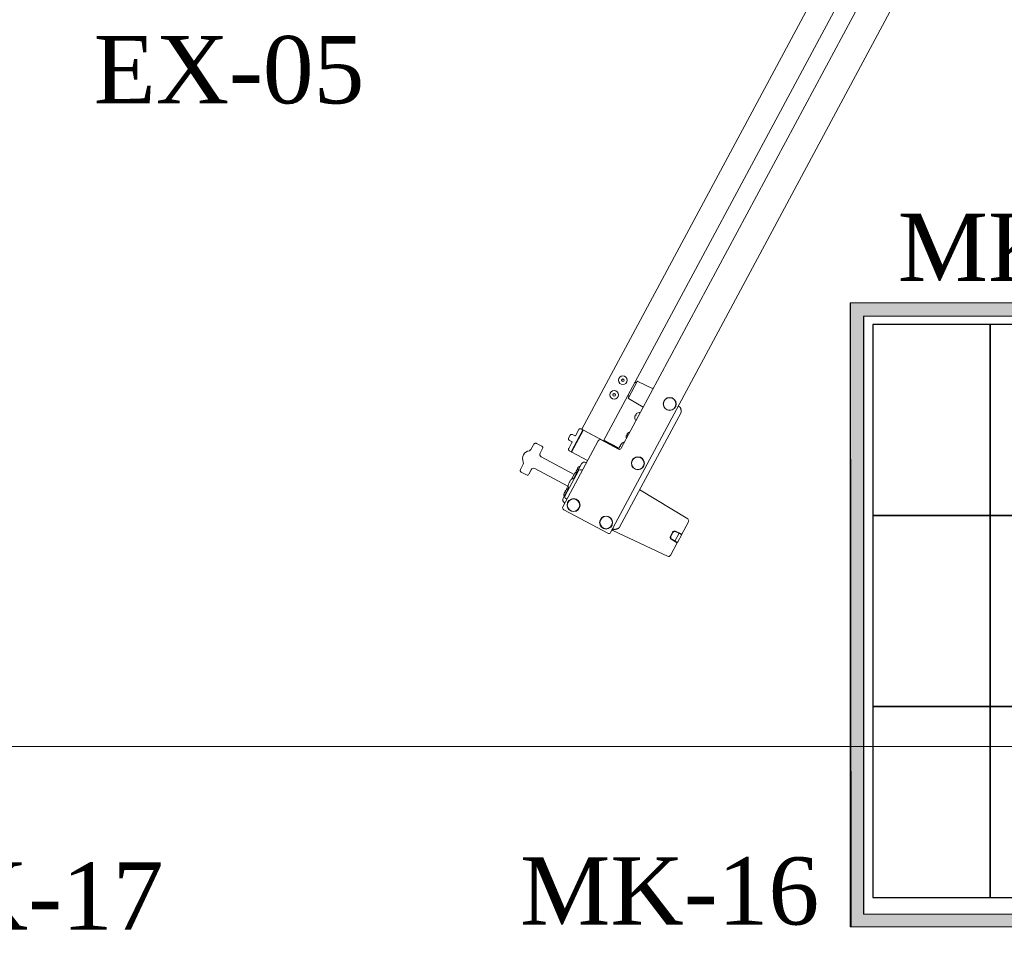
# Model space of a CAD drawing. Extents: x 3940905 to 4145695, y 925352 to 1109797.
# Tile 1048 of 1056: x 4065724 to 4066631, y 1100115 to 1100976. Entities that reach past the tile are written whole.
import ezdxf

# ---------------------------------------------------------------- set-up
doc = ezdxf.new("R2010")
doc.units = 0
doc.header["$LTSCALE"] = 750
doc.header["$MEASUREMENT"] = 0
doc.linetypes.add('DASHED', pattern=[0.75, 0.5, -0.25])
doc.layers.add('CKD Equipments', color=252, linetype='CONTINUOUS', lineweight=0)
doc.layers.add('DIMENSIONS', color=251, linetype='CONTINUOUS', lineweight=5)
for name, color, linetype in [('CKD-Hood', 1, 'CONTINUOUS'), ('PDF_A - TEXT', 7, 'CONTINUOUS'), ('PDF_CKD Equipments', 252, 'CONTINUOUS'), ('PDF_EQUI.', 7, 'CONTINUOUS')]:
    doc.layers.add(name, color=color, linetype=linetype)
doc.styles.add('CKD_Dimension Text', font='BOOKOS.TTF')

msp = doc.modelspace()

# ---------------------------------------------------------------- hatches: boundary and pattern name
at = {"layer": 'DIMENSIONS'}
h = msp.add_hatch(color=3, dxfattribs=at)
h.dxf.hatch_style = 1
h.paths.add_polyline_path([(4066865.05, 1100140.1), (4066489.55, 1100140.1), (4066489.55, 1100715.06), (4066865.05, 1100715.06)])
h.paths.add_polyline_path([(4066852.84, 1100151.81), (4066501.76, 1100151.81), (4066501.76, 1100702.85), (4066852.84, 1100702.85)], flags=16)

# ---------------------------------------------------------------- linework, layer by layer
at = {"layer": 'CKD Equipments', "color": 7, "linetype": 'Continuous'}
for p, q in [((4066612.47, 1101144.56, 1431.4), (4066268.73, 1100503.62, 1431.4)), ((4066242.06, 1100598.63, 1431.4), (4066526.42, 1101128.85, 1431.4)), ((4066262.23, 1100587.96, 1431.4), (4066546.53, 1101118.07, 1431.4)), ((4066561.19, 1101108.18, 1431.4), (4066278.56, 1100581.18, 1431.4)), ((4066285.04, 1100627.66, 1431.4), (4066293.06, 1100642.6, 1431.4)), ((4066293.71, 1100642.82, 1431.4), (4066307.94, 1100635.97, 1431.4)), ((4066306.89, 1100636.59, 1431.4), (4066306.77, 1100636.65, 1431.4)), ((4066298.8, 1100618.93, 1431.4), (4066285.23, 1100626.99, 1431.4)), ((4066331.12, 1100619.95, 1431.4), (4066332.54, 1100619.12, 1431.4)), ((4066331.61, 1100619.67, 1431.4), (4066331.12, 1100619.95, 1431.4)), ((4066331.61, 1100619.67, 1431.4), (4066331.7, 1100619.61, 1431.4)), ((4066276.94, 1100508.35, 1431.4), (4066333.61, 1100614.01, 1431.4)), ((4066290.88, 1100609.41, 1431.4), (4066290.91, 1100609.4, 1431.4)), ((4066291.28, 1100611.24, 1431.4), (4066291.76, 1100610.98, 1431.4)), ((4066291.91, 1100606.93, 1431.4), (4066291.73, 1100607.02, 1431.4)), ((4066292.24, 1100611.86, 1431.4), (4066291.75, 1100612.12, 1431.4)), ((4066293.09, 1100613.45, 1431.4), (4066293.06, 1100613.46, 1431.4)), ((4066295.69, 1100613.98, 1431.4), (4066295.52, 1100614.08, 1431.4)), ((4066243.17, 1100598.04, 1431.4), (4066232.42, 1100577.99, 1431.4)), ((4066232.89, 1100578.02, 1431.4), (4066243.4, 1100597.63, 1431.4)), ((4066239.38, 1100598.37, 1431.4), (4066236.36, 1100592.75, 1431.4)), ((4066241, 1100593.67, 1431.4), (4066243.12, 1100597.63, 1431.4)), ((4066241.26, 1100593.74, 1431.4), (4066243.2, 1100597.37, 1431.4)), ((4066243.17, 1100598.04, 1431.4), (4066241.41, 1100598.98, 1431.4)), ((4066243.74, 1100597.73, 1431.4), (4066276.46, 1100580.18, 1431.4)), ((4066276.77, 1100580.16, 1431.4), (4066243.8, 1100597.84, 1431.4)), ((4066230.03, 1100590.47, 1431.4), (4066231.45, 1100593.11, 1431.4)), ((4066232.85, 1100587.26, 1431.4), (4066230.65, 1100588.44, 1431.4)), ((4066233.48, 1100593.73, 1431.4), (4066235.69, 1100592.55, 1431.4)), ((4066240.78, 1100593.24, 1431.4), (4066241, 1100593.66, 1431.4)), ((4066259.99, 1100588.87, 1431.4), (4066275.85, 1100580.37, 1431.4)), ((4066262.58, 1100588.62, 1431.4), (4066276.5, 1100581.15, 1431.4)), ((4066282.99, 1100591.52, 1431.4), (4066283.02, 1100591.5, 1431.4)), ((4066283.38, 1100593.35, 1431.4), (4066283.87, 1100593.09, 1431.4)), ((4066284.34, 1100593.97, 1431.4), (4066283.86, 1100594.23, 1431.4)), ((4066285.19, 1100595.56, 1431.4), (4066285.16, 1100595.57, 1431.4)), ((4066195.29, 1100579.96, 1431.4), (4066197.61, 1100584.28, 1431.4)), ((4066198.67, 1100585.41, 1431.4), (4066198.95, 1100585.58, 1431.4)), ((4066198.95, 1100585.58, 1431.4), (4066198.97, 1100585.59, 1431.4)), ((4066200.45, 1100585.63, 1431.4), (4066205.41, 1100582.97, 1431.4)), ((4066206.03, 1100580.93, 1431.4), (4066203.76, 1100576.7, 1431.4)), ((4066206.03, 1100580.93, 1431.4), (4066206.03, 1100580.95, 1431.4)), ((4066224.67, 1100527.25, 1431.4), (4066257.28, 1100588.06, 1431.4)), ((4066233.05, 1100586.58, 1431.4), (4066230.04, 1100580.96, 1431.4)), ((4066233.83, 1100580.51, 1431.4), (4066232.46, 1100577.96, 1431.4)), ((4066232.73, 1100578.25, 1431.4), (4066234.86, 1100582.22, 1431.4)), ((4066234.94, 1100581.96, 1431.4), (4066232.99, 1100578.33, 1431.4)), ((4066234.24, 1100581.27, 1431.4), (4066234.27, 1100581.34, 1431.4)), ((4066234.86, 1100582.21, 1431.4), (4066235.09, 1100582.63, 1431.4)), ((4066276.37, 1100580.52, 1431.4), (4066262.29, 1100588.07, 1431.4)), ((4066276.47, 1100581.11, 1431.4), (4066276.48, 1100581.11, 1431.4)), ((4066278.65, 1100585.16, 1431.4), (4066278.64, 1100585.17, 1431.4)), ((4066235.1, 1100557.06, 1431.4), (4066204.78, 1100573.32, 1431.4)), ((4066232.46, 1100577.96, 1431.4), (4066230.65, 1100578.93, 1431.4)), ((4066232.93, 1100577.57, 1431.4), (4066247.47, 1100569.77, 1431.4)), ((4066247.53, 1100569.88, 1431.4), (4066232.99, 1100577.68, 1431.4)), ((4066185.82, 1100562.31, 1431.4), (4066188.14, 1100566.62, 1431.4)), ((4066195.53, 1100561.37, 1431.4), (4066193.27, 1100557.14, 1431.4)), ((4066229.23, 1100546.13, 1431.4), (4066198.92, 1100562.39, 1431.4)), ((4066241.99, 1100566.75, 1431.4), (4066234.9, 1100553.52, 1431.4)), ((4066237.58, 1100561.57, 1431.4), (4066237.88, 1100561.4, 1431.4)), ((4066238.36, 1100562.28, 1431.4), (4066238.05, 1100562.45, 1431.4)), ((4066239.3, 1100564.05, 1431.4), (4066239.29, 1100564.06, 1431.4)), ((4066241.71, 1100561.21, 1431.4), (4066242.63, 1100560.74, 1431.4)), ((4066246.02, 1100567.99, 1431.4), (4066246.41, 1100567.79, 1431.4)), ((4066185.48, 1100560.47, 1431.4), (4066185.47, 1100560.8, 1431.4)), ((4066185.48, 1100560.47, 1431.4), (4066185.48, 1100560.44, 1431.4)), ((4066191.23, 1100556.53, 1431.4), (4066186.27, 1100559.19, 1431.4)), ((4066239.03, 1100560.38, 1431.4), (4066226.76, 1100537.5, 1431.4)), ((4066232.05, 1100552, 1431.4), (4066232.04, 1100552.01, 1431.4)), ((4066235.76, 1100558.3, 1431.4), (4066232.74, 1100552.68, 1431.4)), ((4066235.26, 1100553.34, 1431.4), (4066235, 1100553.48, 1431.4)), ((4066236.92, 1100559.65, 1431.4), (4066236.94, 1100559.64, 1431.4)), ((4066230.18, 1100544.73, 1431.4), (4066224.98, 1100535.03, 1431.4)), ((4066228.11, 1100543.17, 1431.4), (4066228.09, 1100543.18, 1431.4)), ((4066229.69, 1100546.99, 1431.4), (4066228.57, 1100544.9, 1431.4)), ((4066229.86, 1100547.95, 1431.4), (4066229.87, 1100547.95, 1431.4)), ((4066230.53, 1100544.53, 1431.4), (4066230.27, 1100544.67, 1431.4)), ((4066295.49, 1100542.94, 1431.4), (4066339.69, 1100516.17, 1431.4)), ((4066225.73, 1100538.77, 1431.4), (4066225.74, 1100538.77, 1431.4)), ((4066226.38, 1100540.69, 1431.4), (4066226.69, 1100540.53, 1431.4)), ((4066227.16, 1100541.41, 1431.4), (4066226.86, 1100541.57, 1431.4)), ((4066227.54, 1100534.81, 1431.4), (4066228.45, 1100534.3, 1431.4)), ((4066226.17, 1100530.99, 1431.4), (4066226.56, 1100530.78, 1431.4)), ((4066266.02, 1100502.8, 1431.4), (4066225.48, 1100524.54, 1431.4)), ((4066270.58, 1100506.02, 1431.4), (4066271.07, 1100506.92, 1431.4)), ((4066271.07, 1100506.92, 1431.4), (4066270.62, 1100507.14, 1431.4)), ((4066270.62, 1100507.14, 1431.4), (4066272.09, 1100506.42, 1431.4)), ((4066333.9, 1100501.36, 1431.4), (4066340.42, 1100513.51, 1431.4)), ((4066321.17, 1100481.63, 1431.4), (4066270.81, 1100505.33, 1431.4)), ((4066323.78, 1100500.15, 1431.4), (4066325.71, 1100503.75, 1431.4)), ((4066324.26, 1100500, 1431.4), (4066326.1, 1100503.43, 1431.4)), ((4066330.03, 1100494.15, 1431.4), (4066324.5, 1100497.5, 1431.4)), ((4066324.92, 1100501.75, 1431.4), (4066325.01, 1100501.91, 1431.4)), ((4066328.16, 1100496.15, 1431.4), (4066331.46, 1100502.31, 1431.4)), ((4066334.17, 1100501.86, 1431.4), (4066328.32, 1100504.61, 1431.4)), ((4066328.78, 1100504.26, 1431.4), (4066331.48, 1100502.87, 1431.4)), ((4066333.87, 1100500.98, 1431.4), (4066330.6, 1100494.89, 1431.4)), ((4066333.67, 1100501.65, 1431.4), (4066331.48, 1100502.87, 1431.4)), ((4066332.47, 1100502.32, 1431.4), (4066332.58, 1100502.26, 1431.4)), ((4066333.01, 1100502.02, 1431.4), (4066333.17, 1100502.33, 1431.4)), ((4066333.23, 1100502.22, 1431.4), (4066333.09, 1100501.97, 1431.4)), ((4066333.96, 1100501.89, 1431.4), (4066333.25, 1100502.26, 1431.4)), ((4066333.78, 1100501.56, 1431.4), (4066333.99, 1100501.94, 1431.4)), ((4066323.78, 1100482.49, 1431.4), (4066330.3, 1100494.64, 1431.4)), ((4066327.7, 1100495.82, 1431.4), (4066325.05, 1100497.3, 1431.4)), ((4066327.7, 1100495.82, 1431.4), (4066329.93, 1100494.68, 1431.4)), ((4066328.82, 1100495.25, 1431.4), (4066328.71, 1100495.3, 1431.4)), ((4066329.09, 1100494.71, 1431.4), (4066329.25, 1100495.02, 1431.4)), ((4066329.34, 1100494.98, 1431.4), (4066329.19, 1100494.69, 1431.4)), ((4066329.89, 1100494.31, 1431.4), (4066329.19, 1100494.69, 1431.4)), ((4066329.86, 1100494.25, 1431.4), (4066329.89, 1100494.31, 1431.4)), ((4066329.94, 1100494.4, 1431.4), (4066330.07, 1100494.64, 1431.4))]:
    msp.add_line(p, q, dxfattribs=at)
for centre, radius in [((4066280, 1100643.78, 1431.4), 4), ((4066280, 1100643.78, 1431.4), 1.25), ((4066280, 1100643.78, 1431.4), 1.15), ((4066272, 1100630.32, 1431.4), 4), ((4066272, 1100630.32, 1431.4), 1.25), ((4066272, 1100630.32, 1431.4), 1.15), ((4066323.12, 1100621.96, 1431.4), 6), ((4066323.12, 1100621.96, 1431.4), 5.75), ((4066293.82, 1100567.33, 1431.4), 6), ((4066293.82, 1100567.33, 1431.4), 5.75), ((4066234.55, 1100528.76, 1431.4), 6), ((4066234.55, 1100528.76, 1431.4), 5.75), ((4066264.52, 1100512.69, 1431.4), 6), ((4066264.52, 1100512.69, 1431.4), 5.75)]:
    msp.add_circle(centre, radius, dxfattribs=at)
for centre, radius, start, end in [((4066293.5, 1100642.37, 1431.4), 0.5, 64.2949, 151.7949), ((4066292.02, 1100638.65, 1431.4), 3, 80.43456, 111.84854), ((4066287.76, 1100630.71, 1431.4), 3, 191.74127, 223.15524), ((4066285.48, 1100627.42, 1431.4), 0.5, 151.7949, 239.2949), ((4066295.68, 1100609.68, 1431.4), 4.8, 183.16761, 211.49372), ((4066295.65, 1100609.67, 1431.4), 4.75, 178.47615, 179.80232), ((4066295.65, 1100609.67, 1431.4), 4.75, 179.80229, 180.76327), ((4066295.66, 1100609.67, 1431.4), 4.75, 180.7636, 183.32898), ((4066295.64, 1100609.67, 1431.4), 4.73, 175.11237, 176.3671), ((4066295.64, 1100609.67, 1431.4), 4.74, 176.36708, 177.33511), ((4066295.65, 1100609.67, 1431.4), 4.74, 177.33512, 178.4761), ((4066295.63, 1100609.67, 1431.4), 4.73, 174.34228, 175.11228), ((4066295.63, 1100609.67, 1431.4), 4.72, 172.79744, 174.34246), ((4066295.62, 1100609.67, 1431.4), 4.72, 172.313, 172.79716), ((4066295.61, 1100609.68, 1431.4), 4.7, 170.26049, 172.31364), ((4066295.59, 1100609.68, 1431.4), 4.68, 169.17217, 170.25995), ((4066295.57, 1100609.68, 1431.4), 4.67, 168.18978, 169.17211), ((4066295.54, 1100609.69, 1431.4), 4.64, 166.11248, 168.19127), ((4066292.91, 1100610.08, 1431.4), 2.01, 157.05341, 159.06899), ((4066292.9, 1100610.09, 1431.4), 1.98, 156.39578, 157.05068), ((4066292.88, 1100610.1, 1431.4), 1.97, 155.01159, 156.39647), ((4066292.87, 1100610.1, 1431.4), 1.96, 154.17138, 155.01081), ((4066292.87, 1100610.11, 1431.4), 1.96, 152.94942, 154.17153), ((4066292.86, 1100610.11, 1431.4), 1.95, 150.86908, 152.94903), ((4066292.87, 1100610.11, 1431.4), 1.95, 149.79852, 150.86879), ((4066292.87, 1100610.1, 1431.4), 1.96, 148.77211, 149.79849), ((4066292.88, 1100610.1, 1431.4), 1.97, 147.50888, 148.7716), ((4066292.89, 1100610.09, 1431.4), 1.98, 146.65768, 147.50925), ((4066292.91, 1100610.08, 1431.4), 2.01, 144.52049, 146.65475), ((4066291.92, 1100607.38, 1431.4), 0.4, 211.49372, 241.7949), ((4066293.62, 1100611.41, 1431.4), 2.01, 156.93507, 159.06929), ((4066295.32, 1100609.64, 1431.4), 3.8, 144.23002, 159.35978), ((4066293.6, 1100611.42, 1431.4), 1.98, 156.08051, 156.93216), ((4066293.59, 1100611.42, 1431.4), 1.97, 154.81826, 156.08087), ((4066293.58, 1100611.43, 1431.4), 1.96, 153.79124, 154.81775), ((4066293.58, 1100611.43, 1431.4), 1.95, 152.72108, 153.79121), ((4066293.57, 1100611.43, 1431.4), 1.95, 151.59541, 152.72079), ((4066293.57, 1100611.43, 1431.4), 1.95, 150.64083, 151.59536), ((4066293.58, 1100611.43, 1431.4), 1.95, 149.41821, 150.64044), ((4066293.58, 1100611.42, 1431.4), 1.96, 148.57903, 149.41838), ((4066293.59, 1100611.42, 1431.4), 1.97, 147.1933, 148.57825), ((4066293.6, 1100611.41, 1431.4), 1.98, 146.53914, 147.19401), ((4066293.62, 1100611.4, 1431.4), 2.01, 144.52081, 146.5364), ((4066295.4, 1100609.43, 1431.4), 4.64, 135.39853, 137.47732), ((4066295.43, 1100609.41, 1431.4), 4.67, 134.41769, 135.40002), ((4066295.44, 1100609.4, 1431.4), 4.68, 133.32985, 134.41763), ((4066295.45, 1100609.38, 1431.4), 4.7, 131.27616, 133.32932), ((4066296.56, 1100609.2, 1431.4), 4.8, 207.8594, 208.50899), ((4066295.46, 1100609.37, 1431.4), 4.72, 130.79265, 131.2768), ((4066295.46, 1100609.37, 1431.4), 4.72, 129.24734, 130.79236), ((4066295.47, 1100609.36, 1431.4), 4.73, 128.47752, 129.24752), ((4066295.47, 1100609.36, 1431.4), 4.73, 127.2227, 128.47744), ((4066295.47, 1100609.35, 1431.4), 4.74, 126.2547, 127.22272), ((4066295.48, 1100609.35, 1431.4), 4.74, 125.1137, 126.25468), ((4066295.48, 1100609.35, 1431.4), 4.75, 123.78749, 125.11365), ((4066295.48, 1100609.35, 1431.4), 4.75, 122.82653, 123.78752), ((4066295.48, 1100609.34, 1431.4), 4.75, 120.26082, 122.8262), ((4066295.49, 1100609.33, 1431.4), 4.8, 92.09608, 120.42219), ((4066295.33, 1100613.72, 1431.4), 0.4, 61.7949, 92.09608), ((4066296.37, 1100608.85, 1431.4), 4.8, 95.08081, 95.7304), ((4066241.25, 1100593.39, 1431.4), 0.499, 165.12151, 169.71277), ((4066241.25, 1100593.39, 1431.4), 0.503, 152.81737, 165.12517), ((4066259.04, 1100587.11, 1431.4), 2, 61.7949, 151.7949), ((4066287.78, 1100591.78, 1431.4), 4.8, 183.16761, 200.97873), ((4066287.75, 1100591.78, 1431.4), 4.74, 176.36708, 177.33511), ((4066287.75, 1100591.78, 1431.4), 4.74, 177.33512, 178.4761), ((4066287.76, 1100591.78, 1431.4), 4.75, 178.47615, 179.80232), ((4066287.76, 1100591.78, 1431.4), 4.75, 179.80229, 180.76327), ((4066287.76, 1100591.78, 1431.4), 4.75, 180.7636, 183.32898), ((4066287.74, 1100591.78, 1431.4), 4.73, 175.11237, 176.3671), ((4066287.73, 1100591.78, 1431.4), 4.72, 172.79744, 174.34246), ((4066287.74, 1100591.78, 1431.4), 4.73, 174.34228, 175.11228), ((4066287.71, 1100591.78, 1431.4), 4.7, 170.26049, 172.31364), ((4066287.72, 1100591.78, 1431.4), 4.72, 172.313, 172.79716), ((4066287.69, 1100591.79, 1431.4), 4.68, 169.17217, 170.25995), ((4066287.68, 1100591.79, 1431.4), 4.67, 168.18978, 169.17211), ((4066287.65, 1100591.79, 1431.4), 4.64, 166.11248, 168.19127), ((4066285.02, 1100592.19, 1431.4), 2.01, 157.05341, 159.06899), ((4066285, 1100592.2, 1431.4), 1.98, 156.39578, 157.05068), ((4066284.99, 1100592.2, 1431.4), 1.97, 155.01159, 156.39647), ((4066284.98, 1100592.21, 1431.4), 1.96, 154.17138, 155.01081), ((4066284.97, 1100592.21, 1431.4), 1.96, 152.94942, 154.17153), ((4066284.97, 1100592.21, 1431.4), 1.95, 150.86908, 152.94903), ((4066284.97, 1100592.21, 1431.4), 1.95, 149.79852, 150.86879), ((4066284.98, 1100592.21, 1431.4), 1.96, 148.77211, 149.79849), ((4066284.99, 1100592.2, 1431.4), 1.97, 147.50888, 148.7716), ((4066285, 1100592.2, 1431.4), 1.98, 146.65768, 147.50925), ((4066285.02, 1100592.18, 1431.4), 2.01, 144.52049, 146.65475), ((4066285.73, 1100593.51, 1431.4), 2.01, 156.93507, 159.06929), ((4066287.42, 1100591.75, 1431.4), 3.8, 144.23002, 159.35978), ((4066285.71, 1100593.52, 1431.4), 1.98, 156.08051, 156.93216), ((4066285.7, 1100593.53, 1431.4), 1.97, 154.81826, 156.08087), ((4066285.69, 1100593.53, 1431.4), 1.96, 153.79124, 154.81775), ((4066285.68, 1100593.53, 1431.4), 1.95, 152.72108, 153.79121), ((4066285.68, 1100593.54, 1431.4), 1.95, 151.59541, 152.72079), ((4066285.68, 1100593.54, 1431.4), 1.95, 150.64083, 151.59536), ((4066285.68, 1100593.53, 1431.4), 1.95, 149.41821, 150.64044), ((4066285.69, 1100593.53, 1431.4), 1.96, 148.57903, 149.41838), ((4066285.7, 1100593.52, 1431.4), 1.97, 147.1933, 148.57825), ((4066285.71, 1100593.52, 1431.4), 1.98, 146.53914, 147.19401), ((4066285.73, 1100593.51, 1431.4), 2.01, 144.52081, 146.5364), ((4066287.51, 1100591.54, 1431.4), 4.64, 135.39853, 137.47732), ((4066287.53, 1100591.51, 1431.4), 4.67, 134.41769, 135.40002), ((4066287.54, 1100591.5, 1431.4), 4.68, 133.32985, 134.41763), ((4066287.56, 1100591.49, 1431.4), 4.7, 131.27616, 133.32932), ((4066287.56, 1100591.48, 1431.4), 4.72, 130.79265, 131.2768), ((4066287.57, 1100591.47, 1431.4), 4.72, 129.24734, 130.79236), ((4066287.57, 1100591.47, 1431.4), 4.73, 128.47752, 129.24752), ((4066287.58, 1100591.46, 1431.4), 4.73, 127.2227, 128.47744), ((4066287.58, 1100591.46, 1431.4), 4.74, 126.2547, 127.22272), ((4066287.58, 1100591.46, 1431.4), 4.74, 125.1137, 126.25468), ((4066287.58, 1100591.45, 1431.4), 4.75, 123.78749, 125.11365), ((4066287.59, 1100591.45, 1431.4), 4.75, 122.82653, 123.78752), ((4066287.59, 1100591.45, 1431.4), 4.75, 120.26082, 122.8262), ((4066287.59, 1100591.43, 1431.4), 4.8, 102.61107, 120.42219), ((4066193.53, 1100580.91, 1431.4), 2, 278.9795, 331.7949), ((4066200.25, 1100582.86, 1431.4), 3, 121.7949, 151.7949), ((4066235.08, 1100581.81, 1431.4), 1.8, 224.25859, 229.20386), ((4066235.08, 1100581.81, 1431.4), 1, 208.9408, 218.69495), ((4066238.03, 1100585.52, 1431.4), 5.62, 227.5493, 229.12408), ((4066235.22, 1100582.15, 1431.4), 0.504, 133.91398, 150.7586), ((4066276.79, 1100582.13, 1431.4), 2, 241.7949, 331.7949), ((4066285.3, 1100578.99, 1431.4), 9.08, 166.46251, 171.11205), ((4066285.17, 1100578.97, 1431.4), 8.95, 164.70147, 166.18926), ((4066285.17, 1100578.97, 1431.4), 8.95, 156.45558, 164.69668), ((4066285.16, 1100578.98, 1431.4), 8.94, 155.14519, 156.44962), ((4066285.3, 1100578.99, 1431.4), 8.79, 149.18589, 154.40391), ((4066285.23, 1100579.11, 1431.4), 8.94, 147.14019, 148.44461), ((4066285.24, 1100579.1, 1431.4), 8.95, 138.89313, 147.13423), ((4066285.24, 1100579.11, 1431.4), 8.95, 137.40054, 138.88834), ((4066285.3, 1100578.99, 1431.4), 9.08, 123.19284, 137.1273), ((4066281.01, 1100585.54, 1431.4), 1.25, 66.70917, 123.19284), ((4066195.01, 1100571.52, 1431.4), 7.5, 98.9795, 204.6103), ((4066205.96, 1100575.52, 1431.4), 2.5, 151.7949, 241.7949), ((4066188.47, 1100560.89, 1431.4), 3, 151.7949, 181.7949), ((4066186.38, 1100567.57, 1431.4), 2, 331.7949, 24.6103), ((4066197.74, 1100560.19, 1431.4), 2.5, 61.7949, 151.7949), ((4066243.98, 1100558.51, 1431.4), 7.14, 160.09298, 160.64895), ((4066244.04, 1100558.49, 1431.4), 7.19, 158.54137, 160.09141), ((4066241.14, 1100559.37, 1431.4), 4.18, 154.21867, 155.17957), ((4066241.17, 1100559.36, 1431.4), 4.21, 153.91056, 154.21968), ((4066241.19, 1100559.35, 1431.4), 4.24, 153.27161, 153.91026), ((4066241.21, 1100559.34, 1431.4), 4.26, 152.88597, 153.27192), ((4066241.22, 1100559.33, 1431.4), 4.27, 152.33073, 152.88589), ((4066241.23, 1100559.33, 1431.4), 4.28, 151.38808, 152.33089), ((4066241.22, 1100559.33, 1431.4), 4.27, 150.90265, 151.38819), ((4066241.21, 1100559.34, 1431.4), 4.26, 150.43101, 150.90265), ((4066241.2, 1100559.34, 1431.4), 4.24, 149.84651, 150.43122), ((4066241.18, 1100559.36, 1431.4), 4.22, 149.4436, 149.84633), ((4066241.14, 1100559.38, 1431.4), 4.18, 148.41041, 149.44473), ((4066244.43, 1100558.46, 1431.4), 7.18, 147.80248, 155.78732), ((4066241.85, 1100560.69, 1431.4), 4.18, 154.14506, 155.1794), ((4066241.88, 1100560.68, 1431.4), 4.22, 153.74349, 154.14619), ((4066241.9, 1100560.67, 1431.4), 4.24, 153.15855, 153.74332), ((4066241.92, 1100560.66, 1431.4), 4.26, 152.68719, 153.15876), ((4066241.93, 1100560.65, 1431.4), 4.27, 152.20157, 152.68718), ((4066241.94, 1100560.65, 1431.4), 4.28, 151.69199, 152.20169), ((4066241.93, 1100560.65, 1431.4), 4.28, 151.25889, 151.69198), ((4066241.93, 1100560.65, 1431.4), 4.27, 150.70394, 151.25904), ((4066241.92, 1100560.66, 1431.4), 4.26, 150.31787, 150.70385), ((4066241.9, 1100560.67, 1431.4), 4.24, 149.67956, 150.31817), ((4066241.88, 1100560.68, 1431.4), 4.21, 149.37011, 149.67925), ((4066241.85, 1100560.7, 1431.4), 4.18, 148.41024, 149.37113), ((4066244.18, 1100558.77, 1431.4), 7.19, 143.4984, 145.04843), ((4066244.14, 1100558.8, 1431.4), 7.14, 142.94085, 143.49682), ((4066244.12, 1100558.82, 1431.4), 7.11, 141.92681, 142.94113), ((4066244.1, 1100558.83, 1431.4), 7.09, 141.20352, 141.92651), ((4066244.09, 1100558.84, 1431.4), 7.07, 140.34954, 141.20357), ((4066244.07, 1100558.85, 1431.4), 7.05, 139.50792, 140.34944), ((4066244.07, 1100558.86, 1431.4), 7.04, 138.77624, 139.5079), ((4066244.06, 1100558.86, 1431.4), 7.04, 137.78128, 138.77624), ((4066244.05, 1100558.87, 1431.4), 7.03, 137.21328, 137.78121), ((4066244.05, 1100558.87, 1431.4), 7.02, 135.94059, 137.21333), ((4066244.05, 1100558.88, 1431.4), 7.02, 135.6567, 135.94046), ((4066244.04, 1100558.88, 1431.4), 7.01, 134.10012, 135.65679), ((4066240.79, 1100559.43, 1431.4), 2, 62.7949, 151.7949), ((4066244.04, 1100558.88, 1431.4), 7.01, 132.53588, 134.10002), ((4066244.03, 1100558.9, 1431.4), 7, 127.07505, 132.61281), ((4066240.71, 1100563.29, 1431.4), 1.5, 81.51704, 127.07505), ((4066244.63, 1100565.33, 1431.4), 3, 62.5449, 151.79489), ((4066238.63, 1100545.95, 1431.4), 8.95, 137.40054, 138.88834), ((4066238.7, 1100545.83, 1431.4), 9.08, 123.19284, 137.1273), ((4066234.41, 1100552.38, 1431.4), 1.25, 61.7949, 123.19284), ((4066237.08, 1100557.59, 1431.4), 1.5, 98.64153, 151.7949), ((4066243.84, 1100558.55, 1431.4), 7, 170.97699, 176.51475), ((4066238.35, 1100558.89, 1431.4), 1.5, 176.51475, 222.07276), ((4066243.86, 1100558.55, 1431.4), 7.01, 169.48978, 171.05393), ((4066243.87, 1100558.55, 1431.4), 7.01, 167.93301, 169.48968), ((4066243.87, 1100558.55, 1431.4), 7.02, 167.64934, 167.9331), ((4066243.88, 1100558.55, 1431.4), 7.02, 166.37647, 167.64922), ((4066243.88, 1100558.55, 1431.4), 7.03, 165.80859, 166.37652), ((4066243.89, 1100558.54, 1431.4), 7.04, 164.81356, 165.80852), ((4066243.9, 1100558.54, 1431.4), 7.04, 164.0819, 164.81356), ((4066243.91, 1100558.54, 1431.4), 7.05, 163.24036, 164.08188), ((4066243.92, 1100558.54, 1431.4), 7.07, 162.38623, 163.24027), ((4066243.94, 1100558.53, 1431.4), 7.09, 161.6633, 162.38628), ((4066243.96, 1100558.52, 1431.4), 7.11, 160.64867, 161.66299), ((4066232.85, 1100538, 1431.4), 7.02, 135.94059, 137.21333), ((4066232.85, 1100538, 1431.4), 7.02, 135.6567, 135.94046), ((4066232.85, 1100538, 1431.4), 7.01, 134.10012, 135.65679), ((4066232.84, 1100538.01, 1431.4), 7.01, 132.53588, 134.10002), ((4066232.83, 1100538.03, 1431.4), 7, 127.07505, 132.61281), ((4066229.89, 1100544.19, 1431.4), 1.5, 151.7949, 204.94827), ((4066229.51, 1100542.42, 1431.4), 1.5, 81.51704, 127.07505), ((4066238.7, 1100545.83, 1431.4), 9.08, 166.46251, 180.39696), ((4066230.86, 1100545.77, 1431.4), 1.25, 180.39696, 241.7949), ((4066238.56, 1100545.81, 1431.4), 8.95, 164.70147, 166.18926), ((4066238.56, 1100545.81, 1431.4), 8.95, 156.45558, 164.69668), ((4066238.55, 1100545.82, 1431.4), 8.94, 155.14519, 156.44962), ((4066238.7, 1100545.83, 1431.4), 8.79, 149.18589, 154.40391), ((4066238.62, 1100545.95, 1431.4), 8.94, 147.14019, 148.44461), ((4066238.64, 1100545.94, 1431.4), 8.95, 138.89313, 147.13423), ((4066227.63, 1100533.61, 1431.4), 3, 151.7949, 241.0449), ((4066232.64, 1100537.68, 1431.4), 7, 170.97699, 176.51475), ((4066227.15, 1100538.01, 1431.4), 1.5, 176.51475, 222.07276), ((4066232.66, 1100537.68, 1431.4), 7.01, 169.48978, 171.05393), ((4066232.67, 1100537.67, 1431.4), 7.01, 167.93301, 169.48968), ((4066232.67, 1100537.67, 1431.4), 7.02, 167.64934, 167.9331), ((4066232.68, 1100537.67, 1431.4), 7.02, 166.37647, 167.64922), ((4066232.69, 1100537.67, 1431.4), 7.03, 165.80859, 166.37652), ((4066232.69, 1100537.67, 1431.4), 7.04, 164.81356, 165.80852), ((4066232.7, 1100537.67, 1431.4), 7.04, 164.0819, 164.81356), ((4066232.71, 1100537.66, 1431.4), 7.05, 163.24036, 164.08188), ((4066232.72, 1100537.66, 1431.4), 7.07, 162.38623, 163.24027), ((4066232.74, 1100537.66, 1431.4), 7.09, 161.6633, 162.38628), ((4066232.76, 1100537.65, 1431.4), 7.11, 160.64867, 161.66299), ((4066232.79, 1100537.64, 1431.4), 7.14, 160.09298, 160.64895), ((4066232.84, 1100537.62, 1431.4), 7.19, 158.54137, 160.09141), ((4066229.94, 1100538.5, 1431.4), 4.18, 154.21867, 155.17957), ((4066229.97, 1100538.48, 1431.4), 4.21, 153.91056, 154.21968), ((4066229.99, 1100538.47, 1431.4), 4.24, 153.27161, 153.91026), ((4066230.01, 1100538.46, 1431.4), 4.26, 152.88597, 153.27192), ((4066230.02, 1100538.46, 1431.4), 4.27, 152.33073, 152.88589), ((4066230.03, 1100538.45, 1431.4), 4.28, 151.38808, 152.33089), ((4066230.03, 1100538.45, 1431.4), 4.27, 150.90265, 151.38819), ((4066230.02, 1100538.46, 1431.4), 4.26, 150.43101, 150.90265), ((4066230, 1100538.47, 1431.4), 4.24, 149.84651, 150.43122), ((4066229.98, 1100538.48, 1431.4), 4.22, 149.4436, 149.84633), ((4066229.94, 1100538.5, 1431.4), 4.18, 148.41041, 149.44473), ((4066228.52, 1100536.55, 1431.4), 2, 151.7949, 240.7949), ((4066233.24, 1100537.58, 1431.4), 7.18, 147.80248, 155.78732), ((4066230.65, 1100539.82, 1431.4), 4.18, 154.14506, 155.1794), ((4066230.69, 1100539.8, 1431.4), 4.22, 153.74349, 154.14619), ((4066230.71, 1100539.79, 1431.4), 4.24, 153.15855, 153.74332), ((4066230.73, 1100539.78, 1431.4), 4.26, 152.68719, 153.15876), ((4066230.73, 1100539.78, 1431.4), 4.27, 152.20157, 152.68718), ((4066230.74, 1100539.77, 1431.4), 4.28, 151.69199, 152.20169), ((4066230.74, 1100539.77, 1431.4), 4.28, 151.25889, 151.69198), ((4066230.73, 1100539.78, 1431.4), 4.27, 150.70394, 151.25904), ((4066230.72, 1100539.78, 1431.4), 4.26, 150.31787, 150.70385), ((4066230.7, 1100539.79, 1431.4), 4.24, 149.67956, 150.31817), ((4066230.68, 1100539.81, 1431.4), 4.21, 149.37011, 149.67925), ((4066230.65, 1100539.82, 1431.4), 4.18, 148.41024, 149.37113), ((4066232.99, 1100537.89, 1431.4), 7.19, 143.4984, 145.04843), ((4066232.94, 1100537.93, 1431.4), 7.14, 142.94085, 143.49682), ((4066232.92, 1100537.94, 1431.4), 7.11, 141.92681, 142.94113), ((4066232.9, 1100537.96, 1431.4), 7.09, 141.20352, 141.92651), ((4066232.89, 1100537.97, 1431.4), 7.07, 140.34954, 141.20357), ((4066232.88, 1100537.98, 1431.4), 7.05, 139.50792, 140.34944), ((4066232.87, 1100537.98, 1431.4), 7.04, 138.77624, 139.5079), ((4066232.86, 1100537.99, 1431.4), 7.04, 137.78128, 138.77624), ((4066232.86, 1100537.99, 1431.4), 7.03, 137.21328, 137.78121), ((4066226.43, 1100526.31, 1431.4), 2, 151.7949, 241.7949), ((4066338.66, 1100514.46, 1431.4), 2, 331.7949, 58.7949), ((4066270.6, 1100517.02, 1431.4), 10.9, 292.49482, 293.18014), ((4066274.05, 1100511.04, 1431.4), 3.98, 306.73131, 310.81108), ((4066266.97, 1100504.56, 1431.4), 2, 241.7949, 331.7949), ((4066271.02, 1100505.78, 1431.4), 0.5, 151.7949, 244.7949), ((4066325.54, 1100499.21, 1431.4), 2, 151.7949, 238.7949), ((4066326.02, 1100499.05, 1431.4), 2, 151.7949, 240.7949), ((4066325.36, 1100501.51, 1431.4), 0.5, 151.7949, 210.33207), ((4066325.45, 1100501.68, 1431.4), 0.5, 93.25773, 151.7949), ((4066327.47, 1100502.8, 1431.4), 2, 64.7949, 151.7949), ((4066327.86, 1100502.48, 1431.4), 2, 62.7949, 151.7949), ((4066333.42, 1100501.21, 1431.4), 0.5, 331.7949, 60.7949), ((4066330.16, 1100495.12, 1431.4), 0.5, 242.7949, 331.7949), ((4066322.02, 1100483.44, 1431.4), 2, 244.7949, 331.7949)]:
    msp.add_arc(centre, radius, start, end, dxfattribs=at)
at = {"layer": 'CKD Equipments', "color": 7, "linetype": 'Continuous', "extrusion": (0, 0, -1)}
for centre, major_axis, ratio, start_param, end_param in [((4066243.56, 1100597.4, 1431.4), (-0.144, 0.479), 0.999924, -0.78536, 0), ((4066243.62, 1100597.51, 1431.4), (0.072, -0.239), 0.999695, 2.356347, 3.926839), ((4066243.56, 1100597.4, 1431.4), (0.144, -0.479), 0.999924, 3.141593, 3.534268), ((4066243.56, 1100597.4, 1431.4), (-0.144, 0.479), 0.999924, 0.392676, 0.78536), ((4066233.17, 1100578.01, 1431.4), (-0.479, -0.144), 0.999924, -0.78536, 0.78536), ((4066233.11, 1100577.9, 1431.4), (-0.239, -0.072), 0.999695, -0.785246, 0.785246)]:
    msp.add_ellipse(centre, major_axis=major_axis, ratio=ratio, start_param=start_param, end_param=end_param, dxfattribs=at)
at = {"layer": 'CKD Equipments', "color": 7, "linetype": 'Continuous'}
for points, knots in [([(4066331.67, 1100619.63, 1431.4), (4066331.66, 1100619.64, 1431.4), (4066331.64, 1100619.65, 1431.4), (4066331.62, 1100619.66, 1431.4), (4066331.61, 1100619.67, 1431.4)], [0, 0, 0, 0, 0.486305, 1, 1, 1, 1]), ([(4066333.61, 1100614.01, 1431.4), (4066333.68, 1100614.14, 1431.4), (4066333.72, 1100614.38, 1431.4), (4066333.75, 1100614.73, 1431.4), (4066333.75, 1100615.07, 1431.4), (4066333.73, 1100615.51, 1431.4), (4066333.67, 1100616.06, 1431.4), (4066333.56, 1100616.7, 1431.4), (4066333.41, 1100617.34, 1431.4), (4066333.25, 1100617.86, 1431.4), (4066333.1, 1100618.26, 1431.4), (4066332.96, 1100618.56, 1431.4), (4066332.83, 1100618.81, 1431.4), (4066332.69, 1100618.99, 1431.4), (4066332.6, 1100619.08, 1431.4), (4066332.54, 1100619.12, 1431.4)], [0, 0, 0, 0, 0.0625, 0.125, 0.1875, 0.25, 0.375, 0.5, 0.625, 0.75, 0.8125, 0.875, 0.9375, 0.96875, 1, 1, 1, 1]), ([(4066333.61, 1100614.01, 1431.4), (4066333.68, 1100614.14, 1431.4), (4066333.7, 1100614.28, 1431.4), (4066333.72, 1100614.41, 1431.4), (4066333.72, 1100614.43, 1431.4)], [0, 0, 0, 0, 0.871353, 1, 1, 1, 1]), ([(4066239.38, 1100598.37, 1431.4), (4066239.47, 1100598.54, 1431.4), (4066239.72, 1100598.85, 1431.4), (4066240.25, 1100599.13, 1431.4), (4066240.85, 1100599.19, 1431.4), (4066241.23, 1100599.07, 1431.4), (4066241.41, 1100598.98, 1431.4)], [0, 0, 0, 0, 0.250005, 0.5, 0.749995, 1, 1, 1, 1]), ([(4066230.03, 1100590.47, 1431.4), (4066229.94, 1100590.3, 1431.4), (4066229.82, 1100589.91, 1431.4), (4066229.88, 1100589.32, 1431.4), (4066230.16, 1100588.79, 1431.4), (4066230.48, 1100588.53, 1431.4), (4066230.65, 1100588.44, 1431.4)], [0, 0, 0, 0, 0.250005, 0.5, 0.749994, 1, 1, 1, 1]), ([(4066231.45, 1100593.11, 1431.4), (4066231.54, 1100593.29, 1431.4), (4066231.8, 1100593.6, 1431.4), (4066232.33, 1100593.88, 1431.4), (4066232.93, 1100593.94, 1431.4), (4066233.31, 1100593.82, 1431.4), (4066233.48, 1100593.73, 1431.4)], [0, 0, 0, 0, 0.250005, 0.5, 0.749995, 1, 1, 1, 1]), ([(4066240.93, 1100593.01, 1431.4), (4066240.86, 1100593.07, 1431.4), (4066240.75, 1100593.21, 1431.4), (4066240.74, 1100593.4, 1431.4), (4066240.75, 1100593.48, 1431.4)], [0, 0, 0, 0, 0.500068, 1, 1, 1, 1]), ([(4066198.97, 1100585.59, 1431.4), (4066199.19, 1100585.72, 1431.4), (4066199.7, 1100585.88, 1431.4), (4066200.22, 1100585.75, 1431.4), (4066200.45, 1100585.63, 1431.4)], [0, 0, 0, 0, 0.500033, 1, 1, 1, 1]), ([(4066206.03, 1100580.95, 1431.4), (4066206.21, 1100581.29, 1431.4), (4066206.3, 1100582.13, 1431.4), (4066205.75, 1100582.79, 1431.4), (4066205.41, 1100582.97, 1431.4)], [0, 0, 0, 0, 0.500014, 1, 1, 1, 1]), ([(4066230.04, 1100580.96, 1431.4), (4066229.95, 1100580.79, 1431.4), (4066229.83, 1100580.41, 1431.4), (4066229.89, 1100579.81, 1431.4), (4066230.17, 1100579.28, 1431.4), (4066230.48, 1100579.02, 1431.4), (4066230.65, 1100578.93, 1431.4)], [0, 0, 0, 0, 0.250005, 0.5, 0.749994, 1, 1, 1, 1]), ([(4066233.05, 1100586.58, 1431.4), (4066233.11, 1100586.69, 1431.4), (4066233.15, 1100586.98, 1431.4), (4066232.96, 1100587.2, 1431.4), (4066232.85, 1100587.26, 1431.4)], [0, 0, 0, 0, 0.5, 1, 1, 1, 1]), ([(4066235.36, 1100582.64, 1431.4), (4066235.28, 1100582.66, 1431.4), (4066235.1, 1100582.67, 1431.4), (4066234.94, 1100582.58, 1431.4), (4066234.87, 1100582.52, 1431.4)], [0, 0, 0, 0, 0.500068, 1, 1, 1, 1]), ([(4066277.05, 1100582.73, 1431.4), (4066277.05, 1100582.73, 1431.4), (4066277.06, 1100582.74, 1431.4), (4066277.06, 1100582.74, 1431.4), (4066277.06, 1100582.74, 1431.4)], [0, 0, 0, 0, 0.493429, 1, 1, 1, 1]), ([(4066277.06, 1100582.74, 1431.4), (4066277.1, 1100582.76, 1431.4), (4066277.21, 1100582.79, 1431.4), (4066277.31, 1100582.79, 1431.4), (4066277.38, 1100582.78, 1431.4)], [0, 0, 0, 0, 0.413042, 1, 1, 1, 1]), ([(4066277.62, 1100583.77, 1431.4), (4066277.62, 1100583.77, 1431.4), (4066277.62, 1100583.78, 1431.4), (4066277.62, 1100583.79, 1431.4), (4066277.62, 1100583.79, 1431.4)], [0, 0, 0, 0, 0.506571, 1, 1, 1, 1]), ([(4066277.75, 1100583.49, 1431.4), (4066277.72, 1100583.54, 1431.4), (4066277.66, 1100583.62, 1431.4), (4066277.62, 1100583.73, 1431.4), (4066277.62, 1100583.77, 1431.4)], [0, 0, 0, 0, 0.586958, 1, 1, 1, 1]), ([(4066185.48, 1100560.44, 1431.4), (4066185.49, 1100560.19, 1431.4), (4066185.65, 1100559.67, 1431.4), (4066186.05, 1100559.31, 1431.4), (4066186.27, 1100559.19, 1431.4)], [0, 0, 0, 0, 0.500034, 1, 1, 1, 1]), ([(4066193.27, 1100557.14, 1431.4), (4066193.08, 1100556.8, 1431.4), (4066192.43, 1100556.25, 1431.4), (4066191.57, 1100556.35, 1431.4), (4066191.23, 1100556.53, 1431.4)], [0, 0, 0, 0, 0.500002, 1, 1, 1, 1]), ([(4066230.44, 1100549.57, 1431.4), (4066230.44, 1100549.57, 1431.4), (4066230.45, 1100549.58, 1431.4), (4066230.45, 1100549.58, 1431.4), (4066230.46, 1100549.58, 1431.4)], [0, 0, 0, 0, 0.493429, 1, 1, 1, 1]), ([(4066230.46, 1100549.58, 1431.4), (4066230.5, 1100549.6, 1431.4), (4066230.6, 1100549.63, 1431.4), (4066230.71, 1100549.63, 1431.4), (4066230.77, 1100549.62, 1431.4)], [0, 0, 0, 0, 0.413042, 1, 1, 1, 1]), ([(4066231.01, 1100550.61, 1431.4), (4066231.01, 1100550.61, 1431.4), (4066231.01, 1100550.62, 1431.4), (4066231.01, 1100550.63, 1431.4), (4066231.01, 1100550.63, 1431.4)], [0, 0, 0, 0, 0.506571, 1, 1, 1, 1]), ([(4066231.15, 1100550.33, 1431.4), (4066231.11, 1100550.38, 1431.4), (4066231.05, 1100550.46, 1431.4), (4066231.01, 1100550.57, 1431.4), (4066231.01, 1100550.61, 1431.4)], [0, 0, 0, 0, 0.586958, 1, 1, 1, 1]), ([(4066276.94, 1100508.35, 1431.4), (4066276.87, 1100508.22, 1431.4), (4066276.7, 1100508.05, 1431.4), (4066276.43, 1100507.84, 1431.4), (4066276.15, 1100507.64, 1431.4), (4066275.76, 1100507.42, 1431.4), (4066275.27, 1100507.16, 1431.4), (4066274.67, 1100506.91, 1431.4), (4066274.16, 1100506.71, 1431.4), (4066273.75, 1100506.59, 1431.4), (4066273.43, 1100506.5, 1431.4), (4066273.12, 1100506.41, 1431.4), (4066272.79, 1100506.38, 1431.4), (4066272.46, 1100506.35, 1431.4), (4066272.23, 1100506.35, 1431.4), (4066272.09, 1100506.42, 1431.4)], [0, 0, 0, 0, 0.0625, 0.125, 0.1875, 0.25, 0.375, 0.5, 0.625, 0.6875, 0.75, 0.8125, 0.875, 0.9375, 1, 1, 1, 1]), ([(4066274.15, 1100506.72, 1431.4), (4066274.12, 1100506.71, 1431.4), (4066273.9, 1100506.63, 1431.4), (4066273.67, 1100506.56, 1431.4), (4066273.47, 1100506.51, 1431.4)], [0, 0, 0, 0, 0.139504, 1, 1, 1, 1]), ([(4066275.79, 1100507.44, 1431.4), (4066275.62, 1100507.34, 1431.4), (4066275.44, 1100507.25, 1431.4), (4066275.26, 1100507.17, 1431.4), (4066275.25, 1100507.16, 1431.4)], [0, 0, 0, 0, 0.966345, 1, 1, 1, 1]), ([(4066272.8, 1100506.38, 1431.4), (4066272.8, 1100506.38, 1431.4), (4066272.68, 1100506.36, 1431.4), (4066272.57, 1100506.35, 1431.4), (4066272.45, 1100506.36, 1431.4), (4066272.45, 1100506.36, 1431.4)], [0, 0, 0, 0, 0.02406, 0.977892, 1, 1, 1, 1]), ([(4066331.57, 1100502.81, 1431.4), (4066331.61, 1100502.76, 1431.4), (4066331.56, 1100502.56, 1431.4), (4066331.5, 1100502.41, 1431.4), (4066331.46, 1100502.31, 1431.4)], [0, 0, 0, 0, 0.379656, 1, 1, 1, 1]), ([(4066327.8, 1100495.78, 1431.4), (4066327.86, 1100495.77, 1431.4), (4066328, 1100495.93, 1431.4), (4066328.09, 1100496.06, 1431.4), (4066328.15, 1100496.14, 1431.4)], [0, 0, 0, 0, 0.379419, 1, 1, 1, 1])]:
    msp.add_open_spline(points, degree=3, knots=knots, dxfattribs=at)
for points in [[(4066332.78, 1100618.86, 1431.4), (4066332.73, 1100618.95, 1431.4), (4066332.66, 1100619.05, 1431.4), (4066332.54, 1100619.12, 1431.4)], [(4066333.72, 1100614.43, 1431.4), (4066333.73, 1100614.53, 1431.4), (4066333.74, 1100614.62, 1431.4), (4066333.75, 1100614.71, 1431.4)], [(4066236.36, 1100592.75, 1431.4), (4066236.3, 1100592.64, 1431.4), (4066236.08, 1100592.45, 1431.4), (4066235.8, 1100592.49, 1431.4), (4066235.69, 1100592.55, 1431.4)], [(4066241.2, 1100593.52, 1431.4), (4066241.2, 1100593.6, 1431.4), (4066241.22, 1100593.67, 1431.4), (4066241.26, 1100593.73, 1431.4)], [(4066234.78, 1100582.4, 1431.4), (4066234.82, 1100582.46, 1431.4), (4066234.86, 1100582.52, 1431.4), (4066234.92, 1100582.56, 1431.4)], [(4066234.94, 1100581.96, 1431.4), (4066234.98, 1100582.03, 1431.4), (4066235.03, 1100582.08, 1431.4), (4066235.09, 1100582.13, 1431.4)], [(4066331.5, 1100502.86, 1431.4), (4066331.52, 1100502.85, 1431.4), (4066331.55, 1100502.83, 1431.4), (4066331.57, 1100502.81, 1431.4)], [(4066327.72, 1100495.81, 1431.4), (4066327.74, 1100495.8, 1431.4), (4066327.77, 1100495.79, 1431.4), (4066327.8, 1100495.78, 1431.4)]]:
    msp.add_open_spline(points, degree=3, dxfattribs=at)
at = {"layer": 'CKD-Hood', "linetype": 'DASHED', "const_width": 1}
msp.add_lwpolyline([(4064999.44, 1100306.29), (4068199.44, 1100306.29), (4068199.44, 1099256.29), (4064999.44, 1099256.29), (4064999.44, 1100306.29), (4068199.44, 1099256.29), (4064999.44, 1099256.29), (4068199.44, 1100306.29)], dxfattribs=at)
at = {"layer": 'DIMENSIONS'}
for points in [[(4066865.05, 1100140.1), (4066489.55, 1100140.1), (4066489.55, 1100715.06), (4066865.05, 1100715.06)], [(4066852.84, 1100151.81), (4066501.76, 1100151.81), (4066501.76, 1100702.85), (4066852.84, 1100702.85)]]:
    msp.add_lwpolyline(points, close=True, dxfattribs=at)
at = {"layer": 'PDF_CKD Equipments', "color": 252, "true_color": 0x989898}
for points in [[(4066489.55, 1100715.06), (4066490.06, 1100140.1)], [(4066489.55, 1100715.06), (4066490.06, 1100140.1)], [(4066501.76, 1100702.85), (4066501.76, 1100151.81)], [(4066501.76, 1100702.85), (4066501.76, 1100151.81)]]:
    msp.add_lwpolyline(points, dxfattribs=at)
at = {"layer": 'PDF_EQUI.', "color": 4, "true_color": 0x00ffff}
for points in [[(4066618.28, 1100519.17), (4066618.28, 1100695.22), (4066510.41, 1100695.22), (4066510.41, 1100519.17)], [(4066618.28, 1100519.17), (4066618.28, 1100695.22), (4066510.41, 1100695.22), (4066510.41, 1100519.17)], [(4066726.14, 1100519.17), (4066726.14, 1100695.22), (4066618.28, 1100695.22), (4066618.28, 1100519.17)], [(4066726.14, 1100519.17), (4066726.14, 1100695.22), (4066618.28, 1100695.22), (4066618.28, 1100519.17)], [(4066618.28, 1100343.12), (4066618.28, 1100519.17), (4066510.41, 1100519.17), (4066510.41, 1100343.12)], [(4066618.28, 1100343.12), (4066618.28, 1100519.17), (4066510.41, 1100519.17), (4066510.41, 1100343.12)], [(4066726.14, 1100343.12), (4066726.14, 1100519.17), (4066618.28, 1100519.17), (4066618.28, 1100343.12)], [(4066726.14, 1100343.12), (4066726.14, 1100519.17), (4066618.28, 1100519.17), (4066618.28, 1100343.12)], [(4066618.28, 1100167.07), (4066618.28, 1100343.12), (4066510.41, 1100343.12), (4066510.41, 1100167.07)], [(4066618.28, 1100167.07), (4066618.28, 1100343.12), (4066510.41, 1100343.12), (4066510.41, 1100167.07)], [(4066726.14, 1100167.07), (4066726.14, 1100343.12), (4066618.28, 1100343.12), (4066618.28, 1100167.07)], [(4066726.14, 1100167.07), (4066726.14, 1100343.12), (4066618.28, 1100343.12), (4066618.28, 1100167.07)]]:
    msp.add_lwpolyline(points, close=True, dxfattribs=at)

# ---------------------------------------------------------------- texts
at = {"layer": 'PDF_A - TEXT', "attachment_point": 1, "style": 'CKD_Dimension Text'}
for s, insert, char_height, width in [('EX-05', (4065792.34, 1100960.93), 61.963, 784.9726), ('MK-15', (4066533.22, 1100797.3), 61.963, 357.9408), ('\\pxqc;MK-17', (4065116.88, 1100199.55), 61.9627, 1204.0964), ('MK-16', (4066185.34, 1100204.25), 61.963, 1204.0964)]:
    msp.add_mtext(s, dxfattribs=dict(at, insert=insert, char_height=char_height, width=width))

doc.saveas('drawing.dxf')
